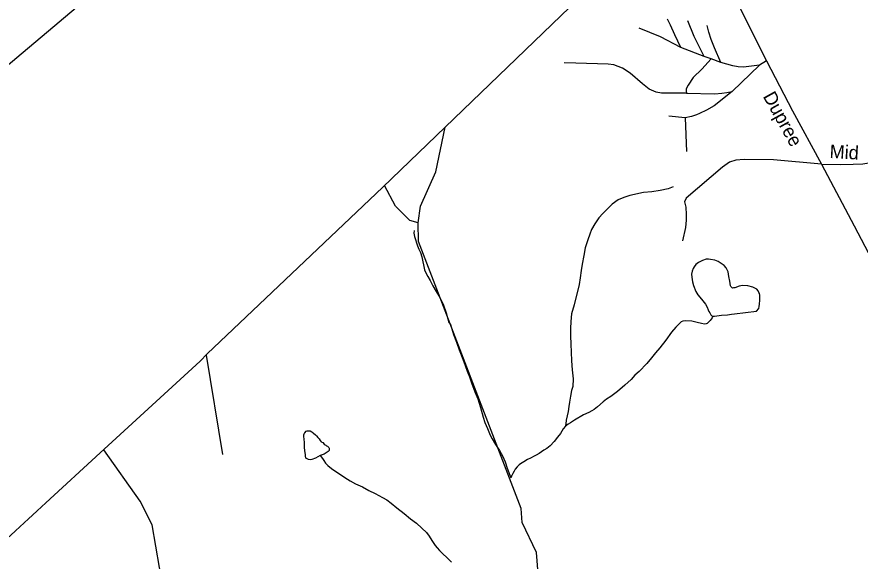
# Model space of a CAD drawing. Extents: x 2082433 to 2279600, y 546599 to 755198.
# Drawn here: x 2093272 to 2099196, y 650005 to 653826 of the extents above; entities that cross this region are included whole.
import ezdxf

# ---------------------------------------------------------------- set-up
doc = ezdxf.new("R2010")
doc.units = 0
for name, color, linetype in [('Exist Boundary Political CountyLine', 7, 'Continuous'), ('Exist Boundary Political Fire Districts', 7, 'Continuous'), ('Exist Hydrographic Creek Single Shore', 7, 'Continuous'), ('Exist Hydrographic Misc Water Feature', 7, 'Continuous'), ('Exist Road Non-System Type 51', 7, 'Continuous'), ('Exist Road Non-System Type 51 Label', 7, 'Continuous'), ('Exist Road Secondary Type 51 Attributed', 7, 'Continuous'), ('Exist Road Secondary Type 51 Label', 7, 'Continuous'), ('Map Preparation Inset Cut Line', 7, 'Continuous')]:
    doc.layers.add(name, color=color, linetype=linetype)

msp = doc.modelspace()

# ---------------------------------------------------------------- linework, layer by layer
at = {"layer": 'Exist Boundary Political CountyLine'}
msp.add_lwpolyline([(2093107.5, 650076.3), (2093475.6, 650413.9), (2093858, 650764.7), (2094560.3, 651409), (2094608.7, 651460.1), (2095797.4, 652586.6), (2095844.1, 652631.5), (2096532.5, 653293.4), (2097906.7, 654618.3)], dxfattribs=at)
at = {"layer": 'Exist Boundary Political Fire Districts'}
msp.add_lwpolyline([(2093107.5, 650076.3), (2093475.6, 650413.9), (2093858, 650764.7), (2094560.3, 651409), (2094608.7, 651460.2), (2095797.4, 652586.6), (2095844.1, 652631.6), (2096532.5, 653293.5), (2097906.7, 654618.3)], dxfattribs=at)
at = {"layer": 'Exist Hydrographic Creek Single Shore'}
msp.add_lwpolyline([(2097417.6, 649426.4), (2097383.6, 649486.1), (2097141.6, 649517.3), (2097016.6, 649618.3), (2096949.5, 649741), (2096923.7, 650066.3), (2096822.6, 650275), (2096814.6, 650373.6), (2096092.7, 652248.4), (2096091.6, 652379.6)], dxfattribs=at)
at = {"layer": 'Exist Hydrographic Misc Water Feature'}
for points in [[(2096091.6, 652379.6), (2096107.6, 652497.4), (2096215.7, 652738), (2096281.3, 653051.9)], [(2096091.6, 652379.6), (2096033.6, 652397.2), (2095932.7, 652497.7), (2095855, 652642)], [(2097882.7, 652632), (2097847.1, 652619.6), (2097791.1, 652607.7), (2097732.8, 652597.5), (2097674.8, 652593.3), (2097578.6, 652573), (2097535.2, 652556.9), (2097497.2, 652540.7), (2097455.2, 652510.6), (2097423.4, 652480.5), (2097389.2, 652446.4), (2097361.5, 652414.5), (2097333.4, 652374.1), (2097309.8, 652332.2), (2097297.7, 652300), (2097282.1, 652260.2), (2097264.3, 652204.1), (2097254.5, 652150), (2097244.4, 652089.9), (2097236.6, 652046), (2097228.8, 651994.1), (2097222.9, 651947.9), (2097187.4, 651804), (2097169.4, 651741.9), (2097163.8, 651688), (2097161.8, 651638), (2097162, 651587.6), (2097164.4, 651528.1), (2097166.5, 651471.8), (2097168.7, 651411.8), (2097173.1, 651347.9), (2097179, 651284.2), (2097177.2, 651230.1), (2097169.6, 651202), (2097161.2, 651161.9), (2097155.4, 651120.2), (2097149.7, 651089.9), (2097143.9, 651055.8), (2097137.8, 651023.9), (2097131.8, 650994), (2097127.9, 650967.8), (2097125.9, 650958), (2097126.1, 650951.9)], [(2096062.3, 652326.1), (2096060, 652308.2), (2096066.2, 652284.1), (2096072.3, 652264.1), (2096080.1, 652240.2), (2096086.3, 652218.6), (2096096.3, 652194.4), (2096106.8, 652172.5), (2096116.6, 652140.6), (2096134.9, 652050.7), (2096142.9, 652032.8), (2096159.3, 652002.8), (2096175.3, 651974.7), (2096193.3, 651936.7), (2096217.7, 651897), (2096243.3, 651854.9), (2096267.5, 651809.1), (2096287.8, 651747.2), (2096305.9, 651679.2), (2096318, 651667.2), (2096340.3, 651595.3), (2096360.6, 651543.2), (2096378.5, 651489.4), (2096404.9, 651423.7), (2096420.9, 651377.5), (2096435.1, 651337.6), (2096451.5, 651297.8), (2096469.3, 651249.7), (2096489.8, 651193.8), (2096509.5, 651144.2), (2096529.8, 651084), (2096548.3, 651016.3), (2096560.2, 650978.4), (2096578.2, 650936.3), (2096596.7, 650888.5), (2096612.2, 650862.6), (2096634.4, 650824.4), (2096662.7, 650782.4), (2096684.8, 650744.5), (2096703.1, 650700.8), (2096717, 650656.9), (2096728.9, 650626.7), (2096741.4, 650588.7)], [(2098161.2, 651725.1), (2098173.1, 651724.9), (2098221.3, 651731), (2098263.3, 651735.2), (2098293.3, 651739.2), (2098313.1, 651741.4), (2098467.5, 651759.8), (2098483.3, 651778.1), (2098486.8, 651793.8), (2098489.1, 651810.1), (2098491.3, 651836.2), (2098491.1, 651847.9), (2098490.9, 651871.9), (2098489.1, 651883.9), (2098484.8, 651891.9), (2098478.8, 651902.1), (2098470.6, 651913.9), (2098460.6, 651919.9), (2098442.7, 651927.8), (2098406.6, 651937.8), (2098369.1, 651939.4), (2098345.1, 651935.4), (2098315, 651923.3), (2098307, 651923.3), (2098299, 651921.3), (2098294.9, 651925.5), (2098286.9, 651933.2), (2098285.1, 651937.2), (2098280.5, 651969.5), (2098274.8, 652003.2), (2098268.2, 652035.4), (2098260.4, 652055.2), (2098254.5, 652065.1), (2098240.6, 652081), (2098220.3, 652095), (2098198.3, 652108.8), (2098174.3, 652116.9), (2098145.8, 652122.9), (2098130, 652124.9), (2098114, 652124.9), (2098088.4, 652116.6), (2098060.1, 652100.6), (2098042.1, 652086.7), (2098030.6, 652070.6), (2098022.4, 652060.4), (2098016.6, 652040.7), (2098012.3, 652020.6), (2098014.6, 651998.4), (2098018.7, 651966.5), (2098025, 651940.4), (2098042.7, 651896.8), (2098057, 651874.8), (2098080.8, 651844.8), (2098109.3, 651808.8), (2098121.2, 651788.8), (2098127.4, 651768.8), (2098133.3, 651756.9), (2098139.5, 651747.1), (2098147.1, 651735), (2098153.4, 651727.1), (2098161.2, 651725.1)], [(2098161.2, 651725.1), (2098155.9, 651712.9), (2098143.4, 651694.9), (2098133.7, 651684.7), (2098121.4, 651672.7), (2098113.6, 651671.1), (2098103.4, 651669), (2098081.4, 651672.7), (2098051.3, 651680.5), (2098013.6, 651690.3), (2097969.7, 651692.5), (2097949.8, 651690.2), (2097937.7, 651684.3), (2097921.3, 651668.2), (2097901.8, 651648), (2097870, 651612.3), (2097830, 651555.9), (2097788.2, 651501.7), (2097758.3, 651467.7), (2097730.6, 651431.8), (2097696.8, 651391.5), (2097642.8, 651335.6), (2097614.5, 651309.4), (2097587.1, 651281.2), (2097543, 651239.2), (2097491.5, 651195.1), (2097445.4, 651161.1), (2097415.2, 651140.9), (2097389.8, 651122.8), (2097351.2, 651088.6), (2097327.5, 651068.6), (2097311.7, 651060.5), (2097289.7, 651048.4), (2097253.8, 651032.3), (2097189.7, 650994.2), (2097162, 650976), (2097146, 650965.9), (2097126.1, 650951.9)], [(2095403.2, 650746.8), (2095369.2, 650728.4), (2095345.4, 650718.2), (2095331.5, 650716.3), (2095321.2, 650718.3), (2095311.2, 650722.2), (2095305, 650726.4), (2095303.2, 650732.3), (2095298.9, 650738.2), (2095299.1, 650754.4), (2095295, 650778.2), (2095292.9, 650806.1), (2095292.7, 650836.1), (2095291.1, 650864.4), (2095288.6, 650878.1), (2095288.8, 650886.2), (2095289, 650892.3), (2095292.7, 650902.2), (2095294.8, 650906.4), (2095304.4, 650916.3), (2095310.6, 650920.2), (2095320.8, 650920.3), (2095332.7, 650920.5), (2095344.6, 650912.2), (2095350.5, 650906.6), (2095355.3, 650903.3), (2095350.5, 650906.6), (2095355.3, 650903.3), (2095370.6, 650892.5), (2095377, 650884.6), (2095386.8, 650872.6), (2095394.8, 650862.4), (2095403, 650852.7), (2095410.6, 650842.6), (2095420.9, 650836.6), (2095430.9, 650826.5), (2095438.9, 650820.9), (2095442.8, 650818.7), (2095446.9, 650814.8), (2095455.1, 650812.8), (2095462.7, 650802.7), (2095466.8, 650796.8), (2095467, 650787), (2095465, 650780.8), (2095459, 650774.9), (2095451, 650768.7), (2095431.3, 650756.7), (2095403.2, 650746.8)], [(2097126.1, 650951.9), (2097110.1, 650934), (2097092.3, 650901.9), (2097070.3, 650874), (2097046.5, 650843.9), (2097018.4, 650813.6), (2096994.2, 650795.4), (2096974.4, 650783.4), (2096940.5, 650761.4), (2096920.6, 650749.4), (2096906.7, 650741.3), (2096880.9, 650727.4), (2096858.9, 650717.4), (2096833.1, 650703), (2096811.1, 650686.9), (2096800.9, 650681.1), (2096787.1, 650667), (2096773.4, 650650.8), (2096765.2, 650637.1), (2096757.2, 650620.8), (2096749, 650607), (2096743.3, 650594.9), (2096741.4, 650588.7)], [(2094702.5, 649068.1), (2094484.6, 649302.2), (2094325.5, 649659.8), (2094223.6, 650259), (2094139.5, 650424.7), (2093882.1, 650786.8)], [(2095403.2, 650746.8), (2095419, 650726.5), (2095429.1, 650710.8), (2095441, 650692.8), (2095457.6, 650676.9), (2095483.6, 650654.7), (2095505.6, 650638.8), (2095537.6, 650616.9), (2095577.3, 650593), (2095613.8, 650569.3), (2095651.4, 650547.4), (2095699.5, 650525.5), (2095745.9, 650501.8), (2095788.1, 650479.6), (2095816, 650466.1), (2095841.6, 650452.1), (2095870.2, 650434), (2095901.7, 650412.1), (2095942.1, 650378.5), (2095992.4, 650338.4), (2096036.7, 650300.8), (2096078.5, 650271), (2096116.4, 650236.8), (2096150.7, 650204.9), (2096168.5, 650179.1), (2096187, 650149.1), (2096210.9, 650115.4), (2096225.1, 650097.5), (2096241.1, 650079.2), (2096265.3, 650055.3), (2096293.2, 650029.6), (2096325.4, 649997.6)]]:
    msp.add_lwpolyline(points, dxfattribs=at)
at = {"layer": 'Exist Road Non-System Type 51'}
for p, q in [((2098100.4, 653548.2), (2097935.9, 653611.6)), ((2098148.5, 653530.5), (2098100.4, 653548.2)), ((2098218.6, 653504.9), (2098148.5, 653530.5)), ((2098538.9, 653516.4), (2098489.9, 653487.6)), ((2098489.9, 653487.6), (2098296.6, 653302.9)), ((2097967.6, 653118.3), (2097852.2, 653129.8)), ((2097967.6, 653118.3), (2097976.3, 652881.7)), ((2094601, 651452), (2094717.4, 650753.8))]:
    msp.add_line(p, q, dxfattribs=at)
for points in [[(2097935.9, 653611.6), (2097895.5, 653701.1), (2097863.8, 653767.4), (2097843.6, 653810.7)], [(2097935.9, 653611.6), (2097794.5, 653686.6), (2097644.5, 653747.2)], [(2098100.4, 653548.2), (2098031.1, 653689.5), (2097984.9, 653799.2)], [(2098218.6, 653504.9), (2098172.5, 653608.7), (2098149.4, 653666.4), (2098132.1, 653718.4), (2098120.6, 653764.5)], [(2098148.5, 653530.5), (2098083, 653458.7), (2098022.5, 653401), (2097987.8, 653346.2), (2097973.4, 653320.2), (2097973.4, 653305.8), (2097976.3, 653291.4)], [(2097976.3, 653291.4), (2097801.7, 653289.9), (2097764.2, 653298.6), (2097715.2, 653318.8), (2097666.1, 653356.3), (2097579.6, 653431.3), (2097527.6, 653465.9), (2097467, 653489), (2097426.6, 653494.8), (2097198.7, 653500.5), (2097117.9, 653503.4)], [(2098489.9, 653487.6), (2098377.3, 653473.1), (2098339.8, 653476), (2098302.3, 653481.8), (2098218.6, 653504.9)], [(2098296.6, 653302.9), (2098169.6, 653201.9), (2098117.7, 653170.2), (2098068.6, 653147.1), (2098045.5, 653138.4), (2098010.9, 653126.9), (2097967.6, 653118.3)], [(2097976.3, 653291.4), (2098175.4, 653285.6), (2098224.4, 653291.4), (2098259, 653294.3), (2098296.6, 653302.9)], [(2098925.5, 652792.2), (2099058.3, 652789.3), (2099147.7, 652792.2), (2099214.1, 652795.1), (2099300.6, 652809.5), (2099421.8, 652844.2), (2099465.1, 652861.5), (2099493.9, 652867.2)], [(2098925.5, 652792.2), (2098586.5, 652822.5), (2098381.7, 652825.4), (2098324, 652819.6), (2098277.8, 652805.2), (2098228.7, 652770.6), (2097974.8, 652554.2), (2097963.3, 652528.2), (2097972, 652490.7), (2097974.8, 652438.8), (2097974.8, 652398.4), (2097969.1, 652346.4), (2097948.9, 652254.1)]]:
    msp.add_lwpolyline(points, dxfattribs=at)
at = {"layer": 'Exist Road Secondary Type 51 Attributed'}
msp.add_lwpolyline([(2098290.8, 654012.7), (2098538.9, 653516.4), (2098720.7, 653167.3), (2098925.5, 652792.2), (2099153.5, 652359.4), (2099277.5, 652122.8), (2099349.7, 652024.7), (2099475.2, 651902.1), (2099698.8, 651690.1), (2099882, 651509.7), (2100026.3, 651368.3), (2100125.8, 651237.1), (2100169.1, 651139), (2100203.7, 651032.2), (2100251.3, 650880.7), (2100288.8, 650673), (2100335, 650540.3), (2100375.4, 650448), (2100438.8, 650352.7), (2100573, 650166.6), (2100995.7, 649660.3), (2101243.8, 649354.4), (2101393.9, 649161.1)], dxfattribs=at)
at = {"layer": 'Map Preparation Inset Cut Line'}
msp.add_lwpolyline([(2103425.3, 630228.2), (2082433, 644416.2), (2103425.3, 662094.1)], close=True, dxfattribs=at)

# ---------------------------------------------------------------- texts
at = {"layer": 'Exist Road Non-System Type 51 Label'}
msp.add_text('Mid', height=95, rotation=356.81312, dxfattribs=at).set_placement((2098979.6, 652835.2))
at = {"layer": 'Exist Road Secondary Type 51 Label'}
msp.add_text('Dupree', height=95, rotation=299.02081, dxfattribs=at).set_placement((2098510.5, 653268.7))

doc.saveas('drawing.dxf')
